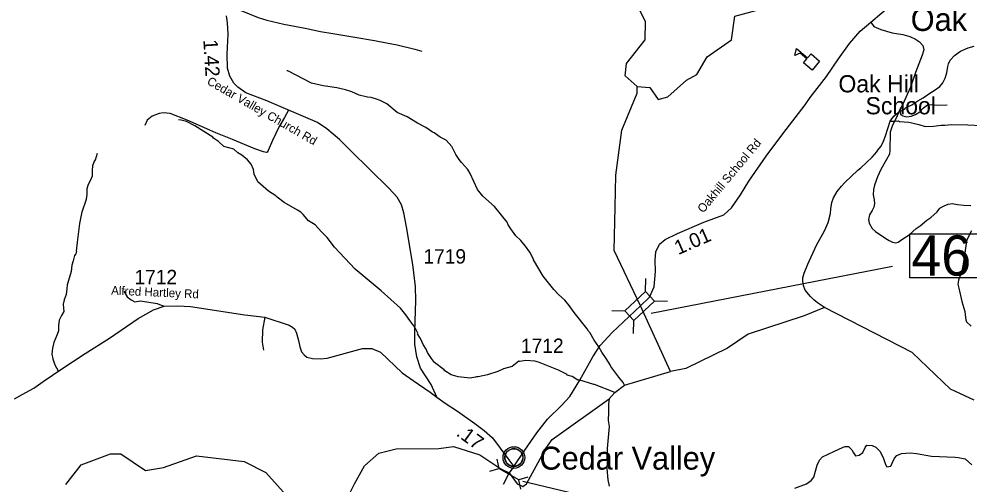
# Model space of a CAD drawing. Extents: x 1159738 to 1321356, y 736314 to 882035.
# Drawn here: x 1277290 to 1285565, y 788278 to 792328 of the extents above; entities that cross this region are included whole.
import ezdxf

# ---------------------------------------------------------------- set-up
doc = ezdxf.new("R2010")
doc.units = 0
for name, color, linetype in [('Exist Civil Demographics Community CELL', 7, 'Continuous'), ('Exist Civil Demographics Community Label', 7, 'Continuous'), ('Exist Cultural Educational Facility High CELL', 7, 'Continuous'), ('Exist Cultural Educational Facility High Label', 7, 'Continuous'), ('Exist Hydrographic Creek Single Shore', 7, 'Continuous'), ('Exist Hydrographic Misc Water Feature', 7, 'Continuous'), ('Exist Road Non-System Type 51', 7, 'Continuous'), ('Exist Road Secondary Mileage Hundredths English Label', 7, 'Continuous'), ('Exist Road Secondary Structure Culvert CELL', 7, 'Continuous'), ('Exist Road Secondary Structure Standard Bridge CELL', 7, 'Continuous'), ('Exist Road Secondary Structure Standard Bridge Number Label', 7, 'Continuous'), ('Exist Road Secondary Type 51 Attributed', 7, 'Continuous'), ('Exist Road Secondary Type 51 Label', 7, 'Continuous'), ('Exist Road Secondary Type 51 Number Label', 7, 'Continuous')]:
    doc.layers.add(name, color=color, linetype=linetype)

msp = doc.modelspace()

# ---------------------------------------------------------------- linework, layer by layer
at = {"layer": 'Exist Civil Demographics Community CELL'}
msp.add_lwpolyline([(1281523.6, 788520.4), (1281524.6, 788526), (1281526.4, 788532.6), (1281529.3, 788539.8), (1281532.2, 788545.5), (1281535.5, 788551.3), (1281539.3, 788556.4), (1281543.3, 788560.8), (1281547.9, 788565.4), (1281553.4, 788570), (1281558.8, 788573.6), (1281563.7, 788576.5), (1281568.8, 788578.9), (1281574.2, 788581.2), (1281579.8, 788583.1), (1281584.2, 788584.2), (1281589, 788584.9), (1281593.1, 788585.7), (1281599.5, 788585.9), (1281603.9, 788585.8), (1281609.6, 788585.6), (1281614.5, 788584.8), (1281619.4, 788583.8), (1281624.4, 788582.4), (1281629.6, 788580.5), (1281636.2, 788577.6), (1281642.5, 788574.1), (1281647.6, 788570.5), (1281652.7, 788566.5), (1281656, 788563.4), (1281660.2, 788559), (1281664, 788554.3), (1281667.1, 788549.7), (1281670.2, 788544.7), (1281672.7, 788539.5), (1281674.7, 788534.5), (1281676.3, 788529.5), (1281677.6, 788524.9), (1281678.7, 788518.9), (1281679.3, 788514.2), (1281679.6, 788508.2), (1281679.4, 788502.4), (1281678.8, 788496.7), (1281677.9, 788491.2), (1281676.2, 788485.1), (1281674.3, 788479.2), (1281672, 788474.2), (1281668.9, 788468.2), (1281665.6, 788462.8), (1281662.2, 788458.1), (1281657.9, 788453.4), (1281652.6, 788448.4), (1281647.6, 788444.3), (1281642.6, 788440.9), (1281638.3, 788438.4), (1281631.5, 788435.1), (1281624.3, 788432.4), (1281618.4, 788431), (1281611.8, 788429.6), (1281607.3, 788429.2), (1281602.8, 788428.9), (1281597.3, 788428.9), (1281593, 788429.3), (1281587.4, 788430.1), (1281581.4, 788431.4), (1281576.8, 788432.7), (1281571.7, 788434.6), (1281567.1, 788436.5), (1281563.2, 788438.8), (1281556.4, 788442.8), (1281550.8, 788447.1), (1281545.9, 788451.6), (1281541.4, 788456.5), (1281538.2, 788460.4), (1281535.3, 788464.6), (1281531.2, 788471.7), (1281529.4, 788475.3), (1281527.7, 788479.3), (1281525.1, 788487.5), (1281523.6, 788494.5), (1281522.9, 788499.7), (1281522.6, 788506), (1281522.5, 788510.7), (1281523.1, 788517.2)], close=True, dxfattribs=at)
for centre, radius in [((1281601.2, 788508), 94.3), ((1281600.9, 788508.3), 76.7)]:
    msp.add_circle(centre, radius, dxfattribs=at)
at = {"layer": 'Exist Cultural Educational Facility High CELL'}
msp.add_lwpolyline([(1284198.4, 791882.9), (1284123.6, 791946.1), (1284153.4, 791981.3), (1284096.1, 792029.8), (1284047.2, 792009.5), (1284061.5, 792071.6), (1284159.6, 791988.6), (1284189.3, 792023.8), (1284264.1, 791960.5)], close=True, dxfattribs=at)
at = {"layer": 'Exist Hydrographic Creek Single Shore'}
for points in [[(1282676.3, 791738.7), (1282570.3, 791832.8), (1282581.3, 791940.9), (1282744.3, 792147.7), (1282748.3, 792305.2), (1282648.4, 792502.9), (1282490.3, 792642.9), (1282444.3, 792820.1), (1282292.2, 792996.8), (1282319, 793111.1), (1282363.3, 793238.7), (1282443.3, 793447.1), (1282467.3, 793738.8), (1282437.3, 793890.4), (1282407.5, 794032.4), (1282067.2, 794114.5), (1281926.8, 794147.2), (1281777.9, 794164.3)], [(1282676.3, 791738.7), (1282784.3, 791730.1), (1282857.3, 791626.8), (1282941.3, 791651.4), (1283103.4, 791795.9), (1283195.3, 791843.3), (1283283.3, 791999.1), (1283495.3, 792145.8), (1283525.4, 792352), (1283752.4, 792413.1), (1283975.3, 792854), (1284171.8, 793044.2)], [(1282483.6, 790688.4), (1282490.4, 790967.8), (1282542.3, 791360.7), (1282675.3, 791683), (1282676.3, 791738.7)], [(1282965.4, 789257.9), (1282704.7, 789829.8), (1282474.4, 790311.6), (1282483.6, 790688.4)], [(1285611.4, 789007.8), (1285405.4, 789103.8), (1285071.4, 789422.4), (1284306.4, 789815.4), (1284128.3, 789743.3), (1283640.4, 789582.4), (1283462.3, 789461.3), (1283099.4, 789284.7), (1282965.4, 789257.9)], [(1281880, 788586.9), (1281933.3, 788664.8), (1282429.9, 789019.7), (1282480.5, 789075.7), (1282565.1, 789138.8), (1282965.4, 789257.9)], [(1277699.3, 788272.8), (1277832.6, 788444.5), (1278086.3, 788541.7), (1278178.3, 788539.9), (1278391.3, 788394.5), (1278550.3, 788420.9), (1278836.3, 788523.4), (1279252.3, 788472.4), (1279441.3, 788376.7), (1279644.3, 788152.6)], [(1280092.4, 788041.9), (1280213.8, 788279.7), (1280300.7, 788435.5), (1280425.7, 788546.9), (1280576.7, 788583.3), (1280946.2, 788586.5), (1281075.6, 788603.8), (1281304.3, 788530.4), (1281486.4, 788409.3), (1281558.8, 788375), (1281630.8, 788278.6), (1281678.3, 788254.9), (1281709.9, 788278.6)], [(1281709.9, 788278.6), (1281729.7, 788312.3), (1281880, 788586.9)]]:
    msp.add_lwpolyline(points, dxfattribs=at)
at = {"layer": 'Exist Hydrographic Misc Water Feature'}
for points in [[(1284877.8, 791438.2), (1284910.3, 791481.2), (1284951.4, 791515.9), (1284985.8, 791532.9), (1285010.3, 791548.1), (1285012.5, 791554), (1285066.7, 791579.5), (1285118.4, 791614.7), (1285167.5, 791641.5), (1285232.7, 791687.1), (1285263.3, 791704.2), (1285310.3, 791740.7), (1285337.3, 791771.9), (1285358.5, 791811.2), (1285372.1, 791858.8), (1285379.7, 791914.5), (1285386.4, 791938.4), (1285401.4, 791969.9), (1285437.9, 792009.8), (1285491.8, 792047), (1285556.7, 792077), (1285609.2, 792091.4)], [(1282565.1, 789138.8), (1282552.5, 789162.8), (1282513.8, 789208), (1282498.6, 789232.6), (1282446.6, 789300.2), (1282441, 789314.4), (1282405.5, 789370.6), (1282366.4, 789424.7), (1282341, 789471.8), (1282299.6, 789530.8), (1282261.5, 789596), (1282249.9, 789608.4), (1282238.6, 789628.8), (1282124.9, 789770.4), (1282083.8, 789832.9), (1282044.6, 789879.3), (1281989.5, 789928.6), (1281948.9, 789971.9), (1281856.4, 790088.8), (1281770.6, 790229.5), (1281770.8, 790235.5), (1281741.2, 790298.2), (1281703.5, 790349.2), (1281661.5, 790398.2), (1281619, 790438.3), (1281574.8, 790499.7), (1281551.9, 790536.4), (1281542.6, 790558.7), (1281432.7, 790694.2), (1281330.6, 790786.2), (1281285.2, 790842.8), (1281221.3, 790980.9), (1281200.4, 791017.5), (1281144.2, 791077.3), (1281123, 791104), (1281094.3, 791146.9), (1281060.4, 791218), (1281010.1, 791271.5), (1280958.9, 791299.9), (1280908, 791336.7), (1280892.2, 791343.3), (1280833.4, 791383.1), (1280762.5, 791421.3), (1280672.2, 791476.2), (1280585.2, 791512.9), (1280495.5, 791587.7), (1280436.4, 791617.6), (1280404.8, 791630.6), (1280357.1, 791644.1), (1280325.2, 791647.1), (1280253.8, 791665.3), (1280190.6, 791693.3), (1280135, 791711.1), (1280059.6, 791729.4), (1279940, 791745.2), (1279836.8, 791770.4), (1279631.9, 791876.9), (1279623.9, 791877.1)], [(1282480.5, 789075.7), (1282303.8, 789144.6), (1282297.7, 789142.8), (1282166.9, 789183.6), (1282158.9, 789183.2), (1282107.8, 789212.8), (1282064.2, 789226.1), (1282066.3, 789230.1), (1282060.5, 789234.3), (1281989.4, 789268.5), (1281815.4, 789338), (1281783.8, 789347), (1281703.9, 789353.5), (1281651.6, 789345.6), (1281643.7, 789347.4), (1281586.3, 789301.1), (1281509.6, 789279.6), (1281460.9, 789257.1), (1281371.9, 789227.9), (1281291.3, 789210.4), (1281275.3, 789210.9), (1281267.2, 789207.2), (1281219, 789200.7), (1281115.3, 789211.9), (1281054.1, 789229.3), (1280999, 789263.1), (1280993.1, 789271.8), (1280909, 789336.4), (1280882, 789369.3), (1280849.6, 789422.3), (1280836.5, 789452.7), (1280811.7, 789491.5), (1280787.4, 789546.3), (1280762.5, 789585), (1280764.7, 789591), (1280737.8, 789644.1), (1280694, 789701.2), (1280661, 789750.5), (1280613.2, 789807.8), (1280445.8, 789959.1), (1280219.4, 790148.2), (1280039.2, 790339.8), (1279973.8, 790423.9), (1279924, 790474.4), (1279871.1, 790535.1), (1279812.1, 790569), (1279765.8, 790626.5), (1279744.4, 790645.2), (1279716.9, 790664), (1279600.9, 790729.6), (1279538.2, 790775.6), (1279526.6, 790788), (1279463.8, 790828), (1279370.3, 790910.9), (1279340.2, 790975.9), (1279333.5, 791016.1), (1279313, 791064.7), (1279280.1, 791101.8), (1279231.3, 791141.3), (1279197.9, 791162.3), (1279160.8, 791193.5), (1279075.5, 791216.2), (1279028.9, 791261.7), (1278984.7, 791290.6), (1278978, 791299.3), (1278821, 791398.2), (1278750, 791434.5), (1278702.3, 791447.9), (1278678.4, 791450.7)], [(1284306.4, 789815.4), (1284244.4, 789855.9), (1284215.2, 789880.8), (1284186, 789909.7), (1284139.7, 789967.1), (1284124.9, 790005.6), (1284118.1, 790043.8), (1284119, 790073.8), (1284130.2, 790113.5), (1284162.7, 790192.5), (1284237.7, 790358.1), (1284305.6, 790484), (1284337.8, 790555), (1284360.2, 790634.3), (1284361.5, 790674.3), (1284371.1, 790730), (1284386.4, 790769.5), (1284416, 790824.6), (1284453.4, 790871.4), (1284484.4, 790902.5), (1284597.8, 791011), (1284622.4, 791030.2), (1284721.2, 791123.1), (1284762.7, 791169.8), (1284771.2, 791185.5), (1284796.2, 791216.7), (1284817.4, 791256.1), (1284839, 791311.4), (1284877.8, 791438.2)], [(1284877.8, 791438.2), (1284920.9, 791436.9), (1284935.1, 791440.4), (1284944.9, 791438.1), (1284951.1, 791439.9), (1284960.9, 791435.6), (1285040.8, 791429.1), (1285128.3, 791410.4), (1285184.7, 791392.3), (1285255.8, 791394.4), (1285324.1, 791404.2), (1285332.1, 791402), (1285356.1, 791403.2), (1285412.4, 791409.4), (1285556.3, 791406.9), (1285792, 791393.5)], [(1282429.9, 789019.7), (1282424.6, 788974.8), (1282426.5, 788902.7), (1282422.3, 788830.9), (1282430.7, 788777.3), (1282412.9, 788587.1), (1282410.2, 788499.2), (1282413.2, 788467.1), (1282411.5, 788411.2), (1282420.5, 788314.8), (1282430.8, 788258.5)]]:
    msp.add_lwpolyline(points, dxfattribs=at)
at = {"layer": 'Exist Road Non-System Type 51'}
for points in [[(1279067.2, 792422), (1279099, 792430.7), (1279129.3, 792430.7), (1279217.5, 792404.6), (1279375, 792341), (1279448.8, 792317.8), (1279596.2, 792283.1), (1279782.6, 792247), (1279915.2, 792218.4), (1280025.2, 792202.1), (1280214.4, 792169.2), (1280386.4, 792140.3), (1280491.4, 792120.3), (1280585.3, 792104.4), (1280737.1, 792066.7), (1280799.2, 792047.9)], [(1284709.7, 792299.7), (1284737.7, 792262.4), (1284798.2, 792237.6), (1284896.1, 792206.5), (1284989.2, 792194.1), (1285051.4, 792175.4), (1285098, 792153.7), (1285135.2, 792128.8), (1285163.2, 792097.7), (1285172.5, 792058.8), (1285158.5, 792013.8), (1285098, 791861.5), (1285054.5, 791734), (1284986.1, 791580.2), (1284965.8, 791546.8), (1284962.7, 791523.5), (1284968.9, 791497), (1284989.1, 791484.6), (1285023.3, 791475.3), (1285062.1, 791481.5), (1285099.4, 791497), (1285136.7, 791518.8), (1285167.7, 791554.5), (1285203.4, 791579.4), (1285234.5, 791582.5), (1285295.1, 791577.8), (1285374.3, 791581)], [(1279005.1, 791336.9), (1278756.4, 791447.5), (1278608.4, 791503.8), (1278548, 791512.1), (1278510.5, 791503.8), (1278450, 791483), (1278406.3, 791447.5), (1278385.4, 791399.5)], [(1279638.4, 791532.7), (1279602.4, 791469.2), (1279556.1, 791390.2), (1279499.4, 791270), (1279461.7, 791182.4), (1279453.1, 791168.6), (1279444.5, 791165.2), (1279418.8, 791170.3), (1279343.2, 791197.8), (1279149.3, 791278.5), (1279005.1, 791336.9)], [(1284965.8, 791546.8), (1284930.1, 791465.2), (1284897.8, 791402.9), (1284879.9, 791343.3), (1284878.7, 791294.1), (1284875.1, 791229.4), (1284876.3, 791185.1), (1284873.9, 791150.3), (1284847.5, 791104.8), (1284796, 791018.5), (1284767.3, 790952.6), (1284743.3, 790880.7), (1284733.9, 790844.1), (1284731.5, 790797.4), (1284738.7, 790751.9), (1284742.3, 790721.9), (1284735.1, 790688.3), (1284721.9, 790660.8), (1284697.9, 790623.6), (1284690.8, 790582.9), (1284695.5, 790550.5), (1284720.7, 790503.8), (1284751.8, 790476.2), (1284840.3, 790415.4), (1284869, 790397.5), (1284897.7, 790384.3), (1284928.9, 790379.5), (1284949.2, 790385.5), (1284990, 790413), (1285043.8, 790449), (1285104.9, 790501.7), (1285140.9, 790526.9), (1285199.5, 790576), (1285234.3, 790600), (1285287, 790649.1), (1285310.9, 790681.5), (1285350.4, 790701.9), (1285385.2, 790716.2), (1285419.9, 790722.2), (1285466.6, 790712.6), (1285519.3, 790707.8), (1285581, 790703.1)], [(1277790.1, 790306.6), (1277800.4, 790384.5), (1277809, 790453.2), (1277819.3, 790546), (1277841.6, 790647.3), (1277879.3, 790758.9), (1277882.8, 790800.2), (1277884.5, 790851.7), (1277894.8, 790889.5), (1277911.9, 790922.1), (1277929.1, 790961.6), (1277930.8, 791004.5), (1277932.5, 791052.6), (1277946.3, 791085.2), (1277956.6, 791102.4), (1277973.7, 791159.1)], [(1285586.5, 790481.6), (1285546.9, 790404.9), (1285540.9, 790373.7), (1285530.2, 790291), (1285525.5, 790270.1), (1285514.7, 790193.4), (1285503.9, 790134.6), (1285472.8, 790051.9), (1285469.2, 790018.4), (1285476.4, 789982.4), (1285503.9, 789868.6), (1285529.1, 789779.6), (1285532.7, 789750.8), (1285537.5, 789706.5), (1285542.2, 789689.7), (1285583, 789652.5)], [(1277790.1, 790306.6), (1277784.9, 790282.5), (1277772.9, 790267.1), (1277762.6, 790222.4), (1277750.6, 790184.6), (1277745.5, 790127.9), (1277730, 790078.1), (1277709.4, 790012.9), (1277707.7, 789978.5), (1277702.6, 789927), (1277683.7, 789880.6), (1277675.1, 789842.9), (1277678.5, 789808.5), (1277680.2, 789779.3), (1277661.4, 789746.7), (1277639.1, 789703.7), (1277635.6, 789655.6), (1277633.9, 789611), (1277623.6, 789580.1), (1277594.5, 789508.8), (1277582.5, 789460.7), (1277577.4, 789407.5), (1277584.2, 789368), (1277601.4, 789316.5), (1277632.3, 789263.2)], [(1278204.6, 789957.6), (1278233.8, 789908.6), (1278266.1, 789881.5), (1278298.3, 789864.9), (1278345.2, 789872.2), (1278404.6, 789864.9), (1278493.1, 789849.2), (1278528.5, 789836.7), (1278555.6, 789825.3)], [(1279432.7, 789730), (1279411.8, 789620.4), (1279408.3, 789512.6), (1279420.5, 789443.1)], [(1284048.8, 788240.6), (1284150.3, 788278.7), (1284190.2, 788306.8), (1284213.8, 788336.3), (1284243.3, 788441.2), (1284264, 788485.5), (1284290.6, 788513.6), (1284386.6, 788559.4), (1284470.1, 788597.4), (1284487.8, 788604.8), (1284514.4, 788603.3), (1284543.9, 788575.2), (1284558.7, 788548.6), (1284577.9, 788523.5), (1284607.4, 788528), (1284639.9, 788553.1), (1284660.6, 788594.5), (1284676.8, 788615.1), (1284722.6, 788612.2), (1284755.1, 788597.4), (1284792, 788561.9), (1284820, 788498.4), (1284839.2, 788446.7), (1284851.1, 788427.5), (1284883.5, 788431.9), (1284895.3, 788458.5), (1284917.5, 788502.8), (1284938.2, 788525), (1284978, 788542.7), (1285051.9, 788550.1), (1285109.4, 788542.7), (1285237.9, 788519.1), (1285445.2, 788510.4), (1285470.3, 788507.4), (1285530.8, 788495.6), (1285589.9, 788445.3)]]:
    msp.add_lwpolyline(points, dxfattribs=at)
at = {"layer": 'Exist Road Secondary Structure Culvert CELL'}
for p, q in [((1281451.7, 788494), (1281471.1, 788413)), ((1281391.3, 788389.2), (1281471.1, 788413)), ((1281642.9, 788313.9), (1281471.1, 788413)), ((1281722.7, 788337.6), (1281642.9, 788313.9)), ((1281662.3, 788232.9), (1281642.9, 788313.9))]:
    msp.add_line(p, q, dxfattribs=at)
at = {"layer": 'Exist Road Secondary Structure Standard Bridge CELL'}
for p, q in [((1282747.2, 789954.8), (1282750.6, 790067.9)), ((1282824.7, 789872.4), (1282937.8, 789868.9)), ((1282453.1, 789788.7), (1282566.3, 789785.3)), ((1282642.2, 789587.8), (1282645.6, 789701))]:
    msp.add_line(p, q, dxfattribs=at)
msp.add_lwpolyline([(1282566.3, 789785.3), (1282746.8, 789955.2), (1282826.1, 789870.8), (1282645.6, 789701)], close=True, dxfattribs=at)
at = {"layer": 'Exist Road Secondary Structure Standard Bridge Number Label'}
for p, q in [((1282796.3, 789765.7), (1284898.7, 790175)), ((1281680.4, 788302.8), (1282699.8, 788060.4))]:
    msp.add_line(p, q, dxfattribs=at)
msp.add_lwpolyline([(1285051.3, 790455.5), (1285695.4, 790455.5), (1285695.4, 790073.2), (1285051.3, 790073.2)], close=True, dxfattribs=at)
at = {"layer": 'Exist Road Secondary Type 51 Attributed'}
for points in [[(1282704.7, 789829.8), (1282782.3, 789905.6), (1282822.3, 789994.2), (1282833.7, 790128.6), (1282830.3, 790227), (1282838.8, 790301.3), (1282870.3, 790367.1), (1282918.8, 790407.1), (1283027.4, 790458.6), (1283256, 790558.7), (1283430.3, 790621.6), (1283496, 790684.5), (1283573.9, 790796.2), (1283648.7, 790916.8), (1283798.3, 791131.8), (1283944, 791329.1), (1284138.3, 791580.7), (1284180.7, 791643), (1284323, 791828.2), (1284428.7, 791979.8), (1284525.9, 792114.2), (1284617.3, 792222.9), (1284709.7, 792299.7), (1284901.9, 792462.3)], [(1280931.2, 789033.9), (1280881.3, 789144.9), (1280788.6, 789286.7), (1280755, 789385.7), (1280739.2, 789494.6), (1280739.2, 789605.6), (1280747.2, 789876.9), (1280744.6, 789997), (1280720.7, 790188.3), (1280665, 790516.9), (1280641.1, 790640.4), (1280621.2, 790708.1), (1280583.4, 790775.9), (1280512, 790855.9), (1280181.7, 791178.4), (1280080.7, 791277.9), (1279970.4, 791372.7), (1279889.7, 791427.1), (1279449.6, 791614.5), (1279266.8, 791683.5), (1279195.1, 791733.3), (1279161.3, 791769.2), (1279125.4, 791830.9), (1279107.5, 791900.6), (1279103.6, 792022.1), (1279111.6, 792196.6), (1279107.6, 792294.3), (1279097.7, 792356)], [(1278077.6, 789547.2), (1278328.5, 789718), (1278461.9, 789794), (1278555.6, 789825.3), (1278673.9, 789830.1), (1278784.3, 789822.6), (1279258, 789750.8), (1279432.7, 789730), (1279644.5, 789660.8), (1279672.1, 789645), (1279693.8, 789625.4), (1279708.6, 789592.4), (1279726.3, 789528.3), (1279737.5, 789471.2), (1279751.4, 789429.4), (1279773.9, 789402.6), (1279798.6, 789383.3), (1279845.7, 789371.5)], [(1281601.1, 788429.1), (1281696.1, 788571.7), (1281800.9, 788722.1), (1281893.9, 788842.9), (1282019.8, 788963.1), (1282088.4, 789040.3), (1282174.1, 789183.3), (1282288.4, 789386.3), (1282351.3, 789483.5), (1282456.6, 789596.8), (1282704.7, 789829.8)], [(1277251.4, 789020.8), (1277317, 789056.2), (1277419.4, 789112.1), (1277502.1, 789169.2), (1277662.3, 789281.8), (1277865.3, 789413), (1278077.6, 789547.2)], [(1279845.7, 789371.5), (1279913.2, 789367.2), (1279975.7, 789372.2), (1280282.2, 789459.1), (1280365.1, 789457.6), (1280438.5, 789425.4), (1280626.5, 789245.3), (1280723.4, 789177.9), (1280870.6, 789076.6), (1280931.2, 789033.9)], [(1280931.2, 789033.9), (1281003, 788982.6), (1281110.7, 788913.4), (1281260.8, 788804.6), (1281342.4, 788744.9), (1281414.4, 788680.1), (1281549.7, 788500.4), (1281601.1, 788429.1)], [(1281558.8, 788375), (1281508.3, 788274.6)], [(1281601.1, 788429.1), (1281558.8, 788375)]]:
    msp.add_lwpolyline(points, dxfattribs=at)

# ---------------------------------------------------------------- texts
at = {"layer": 'Exist Civil Demographics Community Label'}
for s, p in [('Oak Hill', (1285057.8, 792224.1)), ('Cedar Valley', (1281823.3, 788402.8))]:
    msp.add_text(s, height=200, dxfattribs=at).set_placement(p)
at = {"layer": 'Exist Cultural Educational Facility High Label'}
for s, p in [('Oak Hill ', (1284428, 791688.8)), ('School', (1284664.3, 791497.8))]:
    msp.add_text(s, height=150, dxfattribs=at).set_placement(p)
at = {"layer": 'Exist Road Secondary Mileage Hundredths English Label'}
for s, rotation, p in [('1.42', 273.61258, (1278895.4, 792146.3)), ('1.01', 23.64564, (1283032.8, 790270.8)), ('.17', 323.80031, (1281091, 788704.5))]:
    msp.add_text(s, height=125, rotation=rotation, dxfattribs=at).set_placement(p)
at = {"layer": 'Exist Road Secondary Structure Standard Bridge Number Label'}
msp.add_text('46', height=350, dxfattribs=at).set_placement((1285063.8, 790093))
at = {"layer": 'Exist Road Secondary Type 51 Label'}
for s, rotation, p in [('Cedar Valley Church Rd', 330.08198, (1278921.2, 791764.9)), ('Oakhill School Rd', 50.16295, (1283250.1, 790633.2)), ('Alfred Hartley Rd', 357.46809, (1278092, 789927.7))]:
    msp.add_text(s, height=75, rotation=rotation, dxfattribs=at).set_placement(p)
at = {"layer": 'Exist Road Secondary Type 51 Number Label'}
for s, p in [('1719', (1280812.7, 790197.8)), ('1712', (1278295.8, 790017.9)), ('1712', (1281662.7, 789419.4))]:
    msp.add_text(s, height=125, dxfattribs=at).set_placement(p)

doc.saveas('drawing.dxf')
